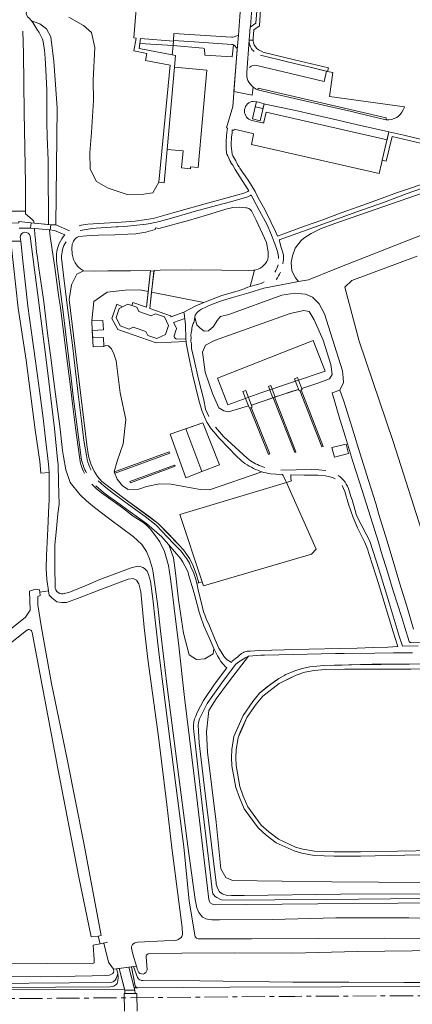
# Model space of a CAD drawing. Header units: metres. Extents: x 209813 to 223847, y 571801 to 587119.
# Tile 567 of 656: x 216168 to 216338, y 585862 to 586287. Entities that reach past the tile are written whole.
import ezdxf

# ---------------------------------------------------------------- set-up
doc = ezdxf.new("R2010")
doc.units = ezdxf.units.M
doc.linetypes.add('AM-AS', pattern=[16, 10, -2, 2, -2])
doc.linetypes.add('IE-TERREINAFSCHEIDING', pattern=[10, 8, -2])
for name, color, linetype, lineweight in [('B-RO-AM-AS_SPOOR-G', 8, 'AM-AS', 0), ('B-RO-GK-BESCHOEIING-G', 8, 'GK-BESCHOEIING', 0), ('B-RO-GR-BEPLANTING_CULTUUR_BOSPLANTSOEN-GV', 8, 'Continuous', 0), ('B-RO-GR-BEPLANTING_CULTUUR_HEESTERS-GV', 8, 'Continuous', 0), ('B-RO-GR-GRAS-GV', 8, 'Continuous', 0), ('B-RO-GR-GROENVOORZIENING-GV', 8, 'Continuous', 0), ('B-RO-GR-RIET-GV', 8, 'Continuous', 0), ('B-RO-GW-TALUD_KRUIN-G', 8, 'Continuous', 0), ('B-RO-IE-TERREINAFSCHEIDING-G', 8, 'IE-TERREINAFSCHEIDING', 0), ('B-RO-KW-KUNSTWERK_DEK-GV', 8, 'Continuous', 0), ('B-RO-KW-KUNSTWERK_STEIGER-GV', 8, 'Continuous', 0), ('B-RO-OG-TERREIN_CULTUURSCHEIDING-GV', 8, 'Continuous', 0), ('B-RO-OG-TERREIN_ONBEGROEID-GV', 8, 'Continuous', 0), ('B-RO-OG-WATER_GREPPEL-GV', 8, 'Continuous', 0), ('B-RO-VH-ONVERHARD-GV', 8, 'Continuous', 0), ('B-RO-VH-VERHARDING_HALFVERHARDING-GV', 8, 'Continuous', 0), ('B-RO-VH-VERHARDING_OPEN-GV', 8, 'Continuous', 0), ('B-RO-VH-VERHARDING_STRAATBAKSTEEN-GV', 8, 'Continuous', 0), ('B-RO-VH-VERHARDING_TEGEL-GV', 8, 'Continuous', 0)]:
    doc.layers.add(name, color=color, linetype=linetype, lineweight=lineweight)
doc.linetypes.add('GK-BESCHOEIING', pattern='A,30,-5,[1,NLCS.shx,S=1,R=0,X=0,Y=0],-5', length=40)

msp = doc.modelspace()

# ---------------------------------------------------------------- linework, layer by layer
at = {"layer": 'B-RO-AM-AS_SPOOR-G', "flags": 128}
msp.add_lwpolyline([(213304.048, 585848.332), (213310.981, 585848.37), (213413.081, 585849.117), (213518.575, 585849.635), (213615.021, 585850.01), (213740.279, 585850.819), (213960.079, 585851.998), (214010.98, 585852.193), (214210.941, 585853.522), (214414.327, 585854.443), (214610.856, 585855.734), (214697.236, 585856.125), (214772.532, 585856.619), (214926.514, 585857.284), (215011.75, 585857.888), (215397.634, 585860.164), (215803.555, 585862.346), (215902.476, 585862.758), (216119.608, 585864.071), (216159.519, 585864.182), (216286.886, 585865.197), (216687.331, 585867.023), (216761.329, 585867.481)], dxfattribs=at)
at = {"layer": 'B-RO-GK-BESCHOEIING-G', "flags": 128}
for points in [[(216169.492, 586282.041), (216169.814, 586272.39), (216170.126, 586246.846), (216170.609, 586216.16), (216170.655, 586204.31)], [(216199.875, 585887.328), (216201.446, 585887.644)], [(216201.446, 585887.644), (216202.924, 585887.942)], [(216202.924, 585887.942), (216204.867, 585888.333)], [(216204.867, 585888.333), (216205.998, 585888.561)]]:
    msp.add_lwpolyline(points, dxfattribs=at)
at = {"layer": 'B-RO-GR-BEPLANTING_CULTUUR_BOSPLANTSOEN-GV', "flags": 128}
for points in [[(216170.069, 586307.19), (216170.322, 586305.442), (216170.473, 586302.094), (216170.776, 586296.297), (216170.979, 586291.05), (216171.079, 586290.101), (216170.98, 586289.501), (216171.561, 586288.227), (216172.081, 586287.703), (216172.281, 586287.553), (216173.206, 586286.48), (216176.87, 586285.173), (216179.725, 586283), (216181.649, 586279.585), (216182.906, 586268.813), (216184.318, 586248.82), (216183.761, 586198.345), (216189.678, 586195.763)], [(216197.528, 586198.589), (216202.177, 586198.985), (216212.029, 586199.481), (216217.977, 586199.989), (216225.722, 586201.015), (216235.897, 586203.968), (216249.166, 586207.701), (216257.146, 586209.902), (216262.281, 586211.252), (216264.425, 586211.823), (216265.37, 586212.233), (216265.969, 586212.389), (216266.316, 586212.592), (216266.665, 586212.746), (216267.111, 586213.05), (216264.267, 586217.478), (216261.169, 586222.253), (216260.15, 586224.045), (216259.34, 586225.088), (216259.286, 586225.438), (216258.879, 586226.135), (216258.01, 586228.079), (216257.652, 586228.876), (216257.497, 586229.325), (216257.39, 586230.025), (216257.333, 586230.725), (216257.295, 586234.428), (216257.472, 586236.632), (216257.655, 586238.336), (216257.861, 586240.084), (216257.499, 586240.216), (216260.162, 586249.436), (216262.077, 586274.247), (216261.801, 586274.778), (216261.006, 586275.681), (216260.511, 586276.029), (216259.836, 586270.931), (216248.134, 586271.668), (216247.996, 586274.353), (216247.22, 586274.66), (216234.367, 586275.74), (216234.019, 586271.723), (216235.471, 586271.448), (216235.02, 586266.403), (216248.988, 586265.155), (216245.227, 586223.088), (216241.951, 586223.381), (216241.878, 586222.568), (216238.064, 586222.909), (216238.719, 586230.234), (216231.842, 586230.848), (216230.56, 586216.509), (216228.284, 586216.727), (216225.593, 586212.203), (216221.791, 586211.551), (216214.622, 586211.442), (216206.367, 586214.159), (216201.371, 586217.092), (216198.547, 586222.416), (216198.438, 586229.588), (216199.183, 586238.234), (216199.99, 586252.08), (216199.804, 586260.772), (216200.611, 586274.929), (216199.121, 586281.386), (216195.645, 586284.428), (216189.438, 586287.967)], [(216344.04, 586194.878), (216304.155, 586179.236), (216292.774, 586174.668), (216288.584, 586173.925), (216273.491, 586171.019), (216267.063, 586168.956), (216260.035, 586166.987), (216255.65, 586165.644), (216252.064, 586164.358), (216249.427, 586163.232), (216247.935, 586162.467), (216247.288, 586162.211), (216246.691, 586161.905), (216246.194, 586161.6), (216245.796, 586161.396), (216245.246, 586160.974), (216244.756, 586160.485), (216244.32, 586159.908), (216243.968, 586159.276), (216243.819, 586158.388), (216244.594, 586155.193), (216245.966, 586153.82), (216247.767, 586152.448), (216249.654, 586152.619), (216251.797, 586154.421), (216253.427, 586157.08), (216254.799, 586158.71), (216258.487, 586159.568), (216281.298, 586167.975), (216286.872, 586168.833), (216291.589, 586168.404), (216294.59, 586167.117), (216297.506, 586164.286), (216299.736, 586159.911), (216307.454, 586135.29), (216307.797, 586132.373), (216307.883, 586130.315), (216306.409, 586126.944), (216308.101, 586122.243), (216310.438, 586114.89), (216312.227, 586108.839), (216315.061, 586099.886), (216318.79, 586087.883), (216321.873, 586077.98), (216323.265, 586073.329), (216326.645, 586062.225), (216329.827, 586051.723), (216332.163, 586043.721), (216335.295, 586033.618), (216338.228, 586023.815)], [(216347.117, 586049.406), (216329.365, 586104.825), (216314.786, 586148.148), (216308.526, 586171.482), (216311.613, 586174.313), (216339.741, 586184.779)], [(216195.744, 586178.497), (216192.777, 586177.114), (216190.522, 586172.505), (216189.527, 586166.098), (216197.147, 586103.412), (216197.882, 586098.51), (216198.862, 586095.127), (216200.284, 586091.99), (216201.754, 586089.735), (216203.665, 586087.529), (216213.711, 586079.832), (216224.596, 586071.952), (216227.889, 586069.327), (216236.743, 586060.299), (216238.934, 586057.963), (216241.6, 586054.103), (216243.013, 586051.1), (216244.464, 586047.215), (216245.426, 586043.765), (216246.941, 586044.162), (216237.241, 586073.287), (216283.28, 586087.154), (216282.982, 586088.004), (216282.134, 586089.605), (216281.929, 586090.103), (216281.536, 586090.506), (216278.786, 586090.712), (216276.385, 586090.816)], [(216272.689, 586091.728), (216250.043, 586083.944), (216246.01, 586084.114), (216233.612, 586086.32), (216228.516, 586086.516), (216222.831, 586085.34), (216219.646, 586084.163), (216214.99, 586084.016), (216212.589, 586085.634), (216210.249, 586088.477), (216208.963, 586091.737), (216210.164, 586096.37), (216212.822, 586103.747), (216214.023, 586114.299), (216211.536, 586125.795), (216209.738, 586139.58), (216208.842, 586142.606), (216207.778, 586144.763), (216206.546, 586146.079), (216205.286, 586146.191), (216204.451, 586145.788), (216199.845, 586145.641), (216199.501, 586152.79), (216199.327, 586156.88), (216200.092, 586165.303), (216205.945, 586169.206), (216213.749, 586170.107), (216220.052, 586170.257), (216223.62, 586169.561), (216224.669, 586178.678), (216215.957, 586178.543), (216206.151, 586178.448), (216200.448, 586178.343), (216195.744, 586178.497)], [(216337.709, 586013.52), (216329.557, 586013.586), (216321.505, 586013.452), (216308.251, 586013.279), (216304.5, 586013.236), (216292.396, 586012.91), (216280.093, 586012.685), (216273.791, 586012.498), (216272.241, 586012.551), (216268.789, 586012.258), (216266.958, 586012.041), (216258.716, 586001.47), (216253.032, 585993.725), (216249.797, 585988.577), (216248.817, 585979.361), (216249.307, 585970.684), (216252.934, 585940.487), (216254.992, 585920.29), (216257.148, 585916.565), (216259.99, 585915.29), (216302.869, 585914.702), (216343.15, 585914.408)], [(216347.207, 585926.401), (216315.335, 585925.78), (216303.888, 585925.801), (216295.258, 585926.058), (216289.981, 585927.05), (216286.66, 585927.993), (216278.869, 585931.564), (216274.497, 585934.793), (216271.08, 585937.903), (216265.118, 585946.2), (216262.997, 585951.04), (216261.484, 585955.385), (216259.795, 585964.725), (216259.618, 585968.396), (216259.777, 585971.756), (216260.66, 585977.436), (216263.092, 585982.895), (216264.6, 585986.494), (216268.789, 585992.498), (216271.757, 585996.079), (216276.596, 586000), (216279.124, 586001.857), (216280.027, 586002.503), (216282.434, 586003.793), (216282.786, 586004.041), (216286.945, 586005.723), (216290.051, 586006.76), (216293.406, 586007.445), (216299.461, 586008.118), (216307.165, 586008.235), (216315.72, 586008.497), (216324.174, 586008.56), (216331.077, 586008.58), (216336.38, 586008.707), (216351.237, 586008.891)]]:
    msp.add_lwpolyline(points, dxfattribs=at)
at = {"layer": 'B-RO-GR-BEPLANTING_CULTUUR_BOSPLANTSOEN-GV'}
for points in [[(216193.833, 586197.902, -0.0738954), (216197.528, 586198.589)], [(216276.385, 586090.816, -0.0351683), (216272.689, 586091.728)]]:
    msp.add_lwpolyline(points, format="xyb", dxfattribs=at)
at = {"layer": 'B-RO-GR-BEPLANTING_CULTUUR_BOSPLANTSOEN-GV', "flags": 128}
for points in [[(216225.104, 586169.271), (216247.618, 586164.875), (216255.478, 586167.844), (216261.01, 586169.449), (216264.349, 586170.431), (216266.638, 586171.454), (216267.66, 586171.739), (216269.597, 586178.781), (216269.092, 586178.708), (216266.841, 586178.636), (216255.481, 586178.827), (216242.471, 586178.951), (216228.764, 586178.717), (216226.149, 586178.692)], [(216251.974, 586015.377), (216250.192, 586019.386), (216247.617, 586025.198), (216246.334, 586028.904), (216245.593, 586031.057), (216243.48, 586039.367), (216241.016, 586047.429), (216240.82, 586048.28), (216240.376, 586049.582), (216238.589, 586052.74), (216237.746, 586054.194), (216235.009, 586057.356), (216233.366, 586059.113), (216232.471, 586060.217), (216234.577, 586054.565), (216235.459, 586048.094), (216236.684, 586036.378), (216238.889, 586021.965), (216241.388, 586012.7), (216244.524, 586010.69), (216248.053, 586010.886), (216251.679, 586013.043)]]:
    msp.add_lwpolyline(points, close=True, dxfattribs=at)
at = {"layer": 'B-RO-GR-BEPLANTING_CULTUUR_HEESTERS-GV', "flags": 128}
msp.add_lwpolyline([(216129.164, 586199.61), (216130.216, 586198.837), (216167.814, 586199.28), (216167.829, 586199.779), (216174.34, 586199.054), (216174.284, 586199.6), (216174.149, 586200.048), (216173.515, 586200.67), (216170.66, 586203.045), (216170.655, 586204.31), (216167.617, 586204.262), (216133.628, 586204.18)], dxfattribs=at)
at = {"layer": 'B-RO-GR-GRAS-GV', "flags": 128}
for points in [[(216173.206, 586286.48), (216173.381, 586286.255), (216173.632, 586285.855), (216173.782, 586285.705), (216175.533, 586282.809), (216176.534, 586281.41), (216176.834, 586280.811), (216177.334, 586280.012), (216177.985, 586278.513), (216178.135, 586278.064), (216178.486, 586276.565), (216178.838, 586273.816), (216179.089, 586270.368), (216179.492, 586265.271), (216179.846, 586256.526), (216179.895, 586242.678), (216180.065, 586236.32), (216180.416, 586226.208), (216180.463, 586217.497), (216180.555, 586204.332), (216180.552, 586199.926), (216180.603, 586198.464), (216181.582, 586198.372), (216183.761, 586198.345), (216184.318, 586248.82), (216182.906, 586268.813), (216181.649, 586279.585), (216179.725, 586283), (216176.87, 586285.173)], [(216216.377, 585877.931), (216215.335, 585877.8), (216217.628, 585868.877), (216219.162, 585868.862), (216218.467, 585869.098), (216218.144, 585869.403), (216217.935, 585869.795)]]:
    msp.add_lwpolyline(points, close=True, dxfattribs=at)
for points in [[(216158.772, 586019.47), (216170.645, 586028.912), (216172.609, 586031.904), (216172.328, 586040.131), (216174.946, 586040.972), (216176.74, 586040.764), (216176.824, 586039.714), (216180.632, 586040.3), (216179.83, 586045.247), (216179.651, 586049.948), (216179.727, 586055.598), (216180.23, 586067.147), (216180.727, 586077.346), (216180.885, 586079.146), (216180.822, 586091.42), (216177.303, 586091.157), (216176.837, 586096.223), (216174.853, 586109.849), (216170.999, 586139.903), (216167.445, 586162.369)], [(216216.377, 585877.931), (216218.62, 585878.236), (216216.953, 585883.403), (216216.476, 585885.944), (216216.471, 585886.67), (216216.888, 585887.594), (216217.794, 585888.299), (216219.15, 585888.639), (216230.491, 585889.232), (216235.313, 585889.347), (216235.949, 585889.45), (216236.641, 585889.775), (216237.307, 585890.166), (216237.854, 585890.576), (216238.168, 585891.053), (216238.455, 585891.864), (216238.289, 585894.98), (216233.897, 585929.36), (216231.716, 585948.096), (216229.202, 585967.94), (216228.078, 585977.267), (216223.514, 586010.803), (216221.86, 586024.429), (216220.405, 586039.907), (216219.587, 586043.272), (216218.644, 586044.976), (216217.09, 586045.689), (216214.973, 586045.319), (216202.803, 586040.768), (216193.172, 586036.958), (216188.356, 586035.264), (216186.345, 586035.264), (216184.229, 586035.582), (216182.059, 586037.222), (216180.889, 586038.473), (216180.632, 586040.3)], [(216176.824, 586039.714), (216176.942, 586038.354), (216175.945, 586037.883), (216175.934, 586034.314), (216177.521, 586024.392), (216181.887, 586000.249), (216186.583, 585977.363), (216188.766, 585966.912), (216195.858, 585931.292), (216203.339, 585891.409), (216202.057, 585891.259), (216202.924, 585887.942), (216204.464, 585888.234), (216206.448, 585879.9), (216208.647, 585876.943), (216215.335, 585877.8)], [(216171.089, 586023.132), (216158.47, 586013.22), (216127.746, 585989.314), (216101.783, 585969.428), (216097.468, 585966.178)], [(216202.057, 585891.259), (216199.032, 585890.837), (216193.666, 585916.715), (216184.589, 585963.636), (216173.514, 586022.263)], [(216343.15, 585914.408), (216302.869, 585914.702), (216259.99, 585915.29), (216257.148, 585916.565), (216254.992, 585920.29), (216252.934, 585940.487), (216249.307, 585970.684), (216248.817, 585979.361), (216249.797, 585988.577), (216253.032, 585993.725), (216258.716, 586001.47), (216266.958, 586012.041), (216265.487, 586011.365), (216265.336, 586011.215), (216262.833, 586009.721), (216261.481, 586008.574), (216256.116, 586001.587), (216249.156, 585991.727), (216246.304, 585986.206), (216245.765, 585985.023), (216245.294, 585983.382), (216245.234, 585982.29), (216245.649, 585974.734), (216247.765, 585956.396), (216253.033, 585914.223), (216253.036, 585913.677), (216253.483, 585911.91), (216254.453, 585910.364), (216255.046, 585909.844), (216255.682, 585909.454), (216256.36, 585909.174), (216257.236, 585908.895), (216259.574, 585908.799), (216265.101, 585908.787), (216306.603, 585909.267), (216346.643, 585909.498)], [(216116.164, 585882.701), (216116.333, 585882.709), (216117.507, 585881.776), (216118.139, 585880.746), (216119.396, 585879.848), (216121.663, 585879.765), (216199.439, 585879.251), (216200.247, 585879.668), (216200.273, 585880.908), (216199.875, 585887.328), (216202.924, 585887.942)], [(215801.493, 585865.993), (215906.356, 585866.198), (215952.062, 585866.468), (216001.654, 585866.97), (216004.231, 585867.446), (216007.181, 585867.309), (216009.478, 585867.016), (216050.122, 585867.236), (216113.003, 585868.152), (216135.596, 585868.081), (216192.466, 585868.121), (216213.443, 585868.287), (216211.099, 585877.267)], [(216209.608, 585870.17), (216210.252, 585870.813), (216210.513, 585871.86), (216210.641, 585873.292), (216210.492, 585875.203), (216210.435, 585874.504), (216209.798, 585872.939), (216209.329, 585872.197), (216208.479, 585871.509), (216207.869, 585871.258), (216207.22, 585871.146), (216136.997, 585870.619)], [(216209.973, 585877.118), (216210.492, 585875.203)], [(216472.285, 585873.158), (216472.909, 585873.536), (216469.828, 585874.888), (216456.743, 585874.82), (216447.909, 585874.273), (216440.274, 585873.436), (216428.665, 585872.386), (216399.733, 585871.723), (216384.374, 585871.453), (216354.848, 585871.208), (216334.072, 585871.126), (216310.201, 585871.288), (216286.092, 585871.332), (216245.97, 585871.88), (216221.32, 585871.985), (216220.688, 585872.074), (216220.093, 585872.302), (216219.563, 585872.657), (216219.006, 585873.298), (216217.307, 585878.048)], [(216209.608, 585870.17), (216208.74, 585869.642), (216208.017, 585869.398), (216207.261, 585869.293), (216136.374, 585868.921), (216130.004, 585868.992), (216118.714, 585869.526), (216116.474, 585870.005), (216114.351, 585870.866), (216112.981, 585871.033), (216112.422, 585870.993), (216111.547, 585870.8), (216110.719, 585870.456), (216109.618, 585869.538), (216108.811, 585869.054), (216107.935, 585868.714), (216107.013, 585868.527), (216015.256, 585868.201), (216003.98, 585867.873), (215922.693, 585867.288), (215833.249, 585867.052), (215791.77, 585866.813)], [(216219.162, 585868.862), (216258.944, 585869.237), (216354.964, 585869.482)]]:
    msp.add_lwpolyline(points, dxfattribs=at)
at = {"layer": 'B-RO-GR-GRAS-GV'}
msp.add_lwpolyline([(216173.514, 586022.263, 0.6655455), (216171.089, 586023.132)], format="xyb", dxfattribs=at)
at = {"layer": 'B-RO-GR-GROENVOORZIENING-GV', "flags": 128}
for points in [[(216234.367, 586275.74), (216234.494, 586277.692), (216220.31, 586278.78), (216220.035, 586276.601)], [(216219.252, 585876.148), (216218.938, 585876.959), (216218.737, 585877.871), (216218.62, 585878.236), (216217.307, 585878.048), (216219.006, 585873.298), (216219.563, 585872.657), (216220.093, 585872.302), (216220.688, 585872.074), (216221.32, 585871.985), (216245.97, 585871.88), (216286.092, 585871.332), (216310.201, 585871.288), (216334.072, 585871.126), (216354.532, 585871.207), (216354.527, 585872.058), (216349.48, 585872.051), (216349.713, 585884.81), (216349.384, 585884.939), (216314.012, 585884.566), (216285.893, 585883.92), (216261.045, 585883.929), (216238.138, 585883.884), (216223.635, 585883.532)], [(216222.753, 585882.242), (216223.116, 585876.677)]]:
    msp.add_lwpolyline(points, dxfattribs=at)
for points in [[(216234.367, 586275.74), (216220.035, 586276.601), (216219.76, 586274.421), (216234.019, 586271.723)], [(216270.922, 586256.69), (216271.612, 586256.447), (216279.345, 586254.586), (216290.563, 586252.081), (216299.287, 586250.059), (216311.453, 586247.259), (216320.196, 586245.159), (216326.341, 586243.723), (216326.394, 586244.589), (216271.082, 586257.293)], [(216239.391, 586157.911), (216234.599, 586156.119), (216235.705, 586154.034), (216235.797, 586153.759), (216235.815, 586153.467), (216235.76, 586153.156), (216234.884, 586150.472), (216234.874, 586150.078), (216235.012, 586149.713), (216235.268, 586149.374), (216235.569, 586149.1), (216235.899, 586149.026), (216239.921, 586149.088), (216239.707, 586155.196), (216239.448, 586157.695)]]:
    msp.add_lwpolyline(points, close=True, dxfattribs=at)
at = {"layer": 'B-RO-GR-GROENVOORZIENING-GV'}
for points in [[(216223.635, 585883.532, 0.3556826), (216222.753, 585882.242)], [(216223.116, 585876.677, -0.8143425), (216219.252, 585876.148)]]:
    msp.add_lwpolyline(points, format="xyb", dxfattribs=at)
at = {"layer": 'B-RO-GR-RIET-GV', "flags": 128}
msp.add_lwpolyline([(216136.997, 585870.619), (216207.22, 585871.146), (216207.869, 585871.258), (216208.479, 585871.509), (216209.329, 585872.197), (216209.798, 585872.939), (216210.435, 585874.504), (216210.492, 585875.203), (216209.973, 585877.118), (216208.647, 585876.943), (216208.743, 585876.062), (216208.612, 585875.503), (216208.36, 585875.049), (216206.934, 585874.336), (216205.29, 585874.169), (216199.502, 585874.022), (216177.25, 585873.584), (216151.299, 585873.886)], dxfattribs=at)
at = {"layer": 'B-RO-GW-TALUD_KRUIN-G', "flags": 128}
for points in [[(216136.374, 585868.921), (216207.261, 585869.293), (216208.017, 585869.398), (216208.74, 585869.642), (216209.608, 585870.17), (216210.252, 585870.813), (216210.513, 585871.86), (216210.641, 585873.292), (216210.492, 585875.203)], [(216216.393, 585877.858), (216217.935, 585869.795), (216218.144, 585869.403), (216218.467, 585869.098), (216219.162, 585868.862), (216258.944, 585869.237), (216354.964, 585869.482), (216382.525, 585869.729), (216426.698, 585870.425), (216440.39, 585871.353), (216452.224, 585872.383), (216466.526, 585872.853), (216471.357, 585872.906), (216472.285, 585873.158), (216472.909, 585873.536)]]:
    msp.add_lwpolyline(points, dxfattribs=at)
at = {"layer": 'B-RO-IE-TERREINAFSCHEIDING-G', "flags": 128}
msp.add_lwpolyline([(216208.648, 585876.935), (216217.309, 585878.043)], dxfattribs=at)
at = {"layer": 'B-RO-KW-KUNSTWERK_DEK-GV', "flags": 128}
msp.add_lwpolyline([(216180.603, 586198.464), (216173.086, 586199.172), (216172.87, 586196.917), (216181.323, 586196.142), (216181.582, 586198.372)], close=True, dxfattribs=at)
at = {"layer": 'B-RO-KW-KUNSTWERK_STEIGER-GV', "flags": 128}
for points in [[(216288.545, 586131.263), (216288.097, 586132.416), (216286.769, 586131.899), (216288.785, 586126.72), (216290.113, 586127.237)], [(216265.673, 586123.385), (216267.351, 586119.161), (216268.498, 586119.626), (216265.809, 586126.848), (216264.51, 586126.315)], [(216277.166, 586127.428), (216276.588, 586128.97), (216275.508, 586128.573), (216277.402, 586123.626), (216278.457, 586123.98)]]:
    msp.add_lwpolyline(points, close=True, dxfattribs=at)
at = {"layer": 'B-RO-OG-TERREIN_CULTUURSCHEIDING-GV', "flags": 128}
for points in [[(216189.438, 586287.967), (216195.645, 586284.428), (216199.121, 586281.386), (216200.611, 586274.929), (216199.804, 586260.772), (216199.99, 586252.08), (216199.183, 586238.234), (216198.438, 586229.588), (216198.547, 586222.416), (216201.371, 586217.092), (216206.367, 586214.159), (216214.622, 586211.442), (216221.791, 586211.551), (216225.593, 586212.203), (216228.284, 586216.727), (216233.124, 586267.27), (216222.524, 586269.351), (216223.115, 586272.357), (216217.501, 586273.459), (216218.43, 586279.002), (216217.501, 586279.07), (216218.811, 586296.91)], [(216326.341, 586243.723), (216327.539, 586243.709), (216328.725, 586243.87), (216329.874, 586244.215), (216330.947, 586244.749), (216331.81, 586245.381), (216332.552, 586246.15), (216333.179, 586247.013), (216333.712, 586247.937), (216334.085, 586248.837), (216334.228, 586249.303), (216301.862, 586253.81), (216303.381, 586264.056), (216301.098, 586264.555), (216300.598, 586264.705), (216299.547, 586260.204), (216270.532, 586267.197)], [(216268.884, 586257.851), (216270.232, 586256.932), (216270.922, 586256.69), (216271.082, 586257.293), (216326.394, 586244.589), (216326.341, 586243.723)], [(216269.852, 586249.34), (216270.341, 586251.477), (216269.013, 586251.66), (216268.32, 586251.584)], [(216273.587, 586242.721), (216274.531, 586246.943), (216326.77, 586235.094), (216327.566, 586238.499), (216313.414, 586241.627), (216303.086, 586244.102), (216294.093, 586246.153), (216287.898, 586247.539), (216274.127, 586250.511), (216273.661, 586250.624), (216271.932, 586243.291), (216268.611, 586244.078), (216269.852, 586249.34)], [(216268.388, 586243.423), (216272.991, 586242.346)], [(216268.804, 586237.846), (216260.771, 586239.715), (216260.605, 586239.085), (216259.863, 586239.355), (216259.857, 586238.056), (216259.627, 586236.152), (216259.458, 586233.097), (216259.464, 586232.497), (216259.851, 586228.897), (216260.208, 586228.15), (216261.022, 586226.756), (216261.48, 586226.01), (216261.839, 586225.112), (216262.399, 586224.116), (216262.957, 586223.371), (216263.212, 586222.873), (216264.38, 586221.082), (216265.445, 586219.541), (216267.069, 586217.204), (216269.765, 586212.675), (216270.019, 586212.277), (216271.751, 586209.04), (216274.043, 586204.958), (216276.647, 586199.577), (216278.538, 586195.541), (216279.101, 586194.245), (216279.509, 586193.498), (216291.062, 586197.762), (216298.533, 586200.436), (216306.999, 586203.52), (216314.32, 586206.142), (216321.891, 586208.816), (216330.805, 586212.104), (216337.38, 586214.369), (216346.746, 586217.667)], [(216324.357, 586224.777), (216323.346, 586220.454), (216268.205, 586233.009), (216269.165, 586237.296)], [(216346.148, 586232.421), (216328.925, 586236.505), (216326.402, 586225.873), (216324.707, 586226.275), (216324.357, 586224.777)], [(216288.584, 586173.925), (216287.189, 586175.426), (216285.611, 586178.511), (216285.32, 586182.125), (216285.897, 586184.938), (216287.155, 586188.236), (216289.704, 586191.645), (216290.865, 586192.605), (216293.944, 586194.587), (216297.963, 586196.648), (216304.217, 586198.927), (216370.943, 586222.139)], [(216344.963, 586215.154), (216335.507, 586211.849), (216325.198, 586208.047), (216313.345, 586203.78), (216304.231, 586200.49), (216290.287, 586195.403), (216280.125, 586191.853), (216281.108, 586188.609), (216281.991, 586185.414)], [(216279.425, 586186.891), (216278.756, 586188.937), (216278.035, 586190.932), (216277.212, 586193.226), (216276.548, 586194.621), (216274.961, 586198.31), (216271.699, 586204.435), (216268.794, 586209.863), (216268.031, 586211.156), (216267.88, 586211.123), (216267.781, 586211.004), (216266.688, 586210.443), (216259.112, 586208.319), (216250.936, 586206.14), (216243.451, 586204.091), (216235.721, 586201.763), (216228.537, 586199.741), (216224.543, 586198.951), (216222.695, 586198.633), (216217.448, 586198.082), (216213.449, 586197.692), (216210.55, 586197.414), (216209.799, 586197.457), (216201.149, 586196.872), (216199.449, 586196.756), (216194.305, 586195.904)], [(216192.291, 586192.481), (216192.977, 586192.972), (216193.732, 586193.346), (216196.981, 586193.628), (216202.232, 586193.879), (216209.186, 586193.997), (216214.786, 586194.351), (216218.236, 586194.535), (216222.633, 586195.128), (216226.674, 586196.286), (216226.754, 586196.991), (216228.203, 586196.724), (216241.091, 586200.213), (216248.871, 586202.592), (216257.1, 586205.075), (216260.143, 586205.904), (216263.194, 586205.983), (216265.749, 586205.707)], [(216267.556, 586205.075), (216268.165, 586204.331), (216270.21, 586200.346), (216274.716, 586190.728), (216275.36, 586186.629)], [(216163.899, 586193.88), (216164.296, 586193.078), (216164.406, 586191.325), (216168.61, 586191.325)], [(216367.959, 585898.918), (216336.13, 585899.04), (216304.608, 585899.076), (216277.285, 585898.329), (216254.414, 585898.175), (216251.093, 585898.221), (216249.957, 585898.346), (216248.447, 585898.73), (216247.505, 585899.227), (216247.089, 585899.399), (216245.461, 585901.378), (216245.105, 585902.446), (216244.663, 585903.427), (216243.856, 585907.005), (216240.686, 585930.054), (216235.932, 585966.617), (216231.685, 586000), (216230.295, 586012.168), (216228.995, 586023.02), (216227.741, 586033.533), (216226.632, 586042.02), (216225.709, 586048.08), (216225.52, 586049.753), (216224.207, 586054.148), (216222.899, 586057.338), (216220.868, 586060.316), (216217.139, 586063.78), (216207.033, 586071.315), (216200.494, 586076.352), (216197.044, 586079.226), (216194.147, 586081.846), (216189.975, 586087.134), (216188.061, 586092.603), (216187.029, 586098.349), (216186.69, 586100.908), (216185.436, 586111.37), (216184.034, 586121.927), (216182.515, 586133.963), (216181.801, 586139.862), (216180.224, 586151.511), (216178.527, 586165.107), (216177.713, 586171.009), (216176.47, 586179.699), (216175.661, 586185.098), (216175.442, 586186.618), (216174.985, 586191.915), (216174.71, 586194.128), (216174.575, 586196.761), (216172.87, 586196.917), (216167.878, 586196.959)], [(216187.678, 586194.012), (216183.219, 586195.945), (216180.975, 586196.174), (216181.244, 586193.23), (216181.403, 586192.432), (216181.995, 586188.531), (216182.638, 586184.678), (216183.289, 586179.883), (216185.081, 586166.929), (216185.728, 586162.629), (216187.416, 586149.875), (216188.243, 586142.922), (216189.888, 586129.573), (216191.096, 586119.852), (216192.255, 586110.645), (216193.948, 586098.193), (216194.189, 586096.185)], [(216168.61, 586191.325), (216168.425, 586192.961)], [(216172.615, 586193.412), (216174.474, 586178.942), (216176.317, 586165.793), (216177.303, 586157.843), (216179.108, 586143.543), (216180.747, 586130.743), (216182.072, 586119.894), (216183.129, 586110.339), (216184.518, 586096.981), (216184.759, 586094.88), (216184.974, 586087.278), (216185.002, 586082.378), (216185.131, 586077.777), (216184.661, 586073.578), (216183.875, 586065.631), (216183.3, 586060.183), (216183.3, 586049.332), (216183.423, 586043.481), (216183.416, 586042.131)], [(216202.048, 586087.795), (216204.574, 586085.442), (216208.711, 586082.274), (216218.334, 586075.331), (216222.322, 586072.413), (216227.107, 586068.592), (216234.475, 586060.909), (216237.811, 586057.494), (216238.606, 586056.49), (216239.55, 586055.036), (216240.296, 586054.133), (216241.438, 586052.227), (216242.18, 586050.274), (216242.775, 586049.171), (216243.269, 586047.969), (216243.565, 586046.917), (216244.06, 586045.765), (216244.65, 586043.562), (216245.426, 586043.765), (216244.464, 586047.215), (216243.013, 586051.1), (216241.6, 586054.103), (216238.934, 586057.963), (216232.379, 586064.86), (216227.889, 586069.327), (216220.914, 586074.636), (216213.711, 586079.832), (216203.665, 586087.529), (216201.754, 586089.735), (216200.284, 586091.99), (216198.862, 586095.127), (216197.882, 586098.51), (216197.147, 586103.412), (216189.527, 586166.098), (216190.522, 586172.505), (216192.777, 586177.114), (216195.744, 586178.497), (216194.334, 586179.335), (216193.12, 586180.524), (216192.104, 586181.916), (216191.438, 586183.411), (216190.862, 586185.709), (216190.633, 586188.46), (216190.77, 586189.613)], [(216194.872, 586096.786), (216193.081, 586109.945), (216191.296, 586124.354), (216190.389, 586132.138), (216189.4, 586140.339), (216188.362, 586148.489), (216186.765, 586161.99), (216185.023, 586175.089), (216184.153, 586181.489), (216184.037, 586182.989)], [(216186.177, 586184.011), (216187.108, 586176.561), (216188.648, 586163.71), (216190.886, 586146.361), (216191.655, 586140.06), (216193.451, 586125.245), (216194.849, 586113.738), (216195.911, 586105.232), (216197.032, 586098.777), (216197.324, 586097.075)], [(216275.243, 586183.574), (216274.865, 586182.588), (216274.303, 586181.694), (216273.611, 586180.901), (216272.829, 586180.196), (216271.989, 586179.618), (216271.075, 586179.164), (216270.102, 586178.854), (216269.597, 586178.781), (216267.66, 586171.739), (216269.678, 586172.334), (216272.371, 586173.01), (216273.713, 586173.673)], [(216339.741, 586184.779), (216311.613, 586174.313), (216308.526, 586171.482), (216314.786, 586148.148), (216329.365, 586104.825), (216347.117, 586049.406)], [(216273.491, 586171.019), (216288.584, 586173.925)], [(216265.427, 586095.335), (216263.987, 586096.4), (216261.41, 586098.727), (216258.451, 586101.899), (216254.208, 586106.256), (216251.912, 586108.959), (216250.814, 586110.211), (216249.001, 586113.108), (216247.873, 586115.371), (216246.728, 586118.117), (216245.479, 586122.711), (216242.912, 586133.349), (216241.647, 586139.294), (216240.277, 586145.789), (216240.01, 586147.338), (216239.981, 586147.916), (216227.079, 586147.449), (216210.518, 586153.083), (216207.885, 586157.901), (216210.042, 586164.036), (216212.593, 586162.999), (216214.796, 586164.069), (216216.502, 586163.478), (216216.988, 586164.88), (216222.839, 586162.775), (216223.62, 586169.561), (216220.052, 586170.257), (216213.749, 586170.107), (216205.945, 586169.206), (216200.092, 586165.303), (216199.327, 586156.88), (216204.11, 586157.084), (216204.284, 586152.994), (216199.501, 586152.79), (216199.718, 586149.613), (216204.324, 586149.76), (216204.451, 586145.788), (216205.286, 586146.191), (216206.546, 586146.079), (216207.778, 586144.763), (216208.842, 586142.606), (216209.738, 586139.58), (216211.536, 586125.795), (216214.023, 586114.299), (216212.822, 586103.747), (216210.164, 586096.37), (216208.963, 586091.737), (216210.249, 586088.477), (216212.589, 586085.634), (216214.99, 586084.016), (216219.646, 586084.163), (216222.831, 586085.34), (216228.516, 586086.516), (216233.612, 586086.32), (216246.01, 586084.114), (216250.043, 586083.944), (216272.689, 586091.728)], [(216346.62, 586018.3), (216337.117, 586018.019), (216336.773, 586018.066), (216336.471, 586018.237), (216336.265, 586018.501), (216334.478, 586024.422), (216333.086, 586028.774), (216329.456, 586040.277), (216327.069, 586048.029), (216324.235, 586057.132), (216323.043, 586061.283), (216318.717, 586074.937), (216315.037, 586086.84), (216311.904, 586096.544), (216308.872, 586106.646), (216306.436, 586114.498), (216303.106, 586125.851), (216306.409, 586126.944), (216307.883, 586130.315), (216307.797, 586132.373), (216307.454, 586135.29), (216299.736, 586159.911), (216297.506, 586164.286), (216294.59, 586167.117), (216291.589, 586168.404), (216286.872, 586168.833), (216281.298, 586167.975), (216258.487, 586159.568), (216254.799, 586158.71), (216253.427, 586157.08), (216251.797, 586154.421), (216249.654, 586152.619), (216247.767, 586152.448), (216245.966, 586153.82), (216244.594, 586155.193), (216243.819, 586158.388), (216243.41, 586156.782), (216243.267, 586156.18), (216243.021, 586155.727), (216242.491, 586153.87), (216242.401, 586152.918), (216242.212, 586151.915), (216242.077, 586150.462), (216242.135, 586149.761), (216242.103, 586148.109), (216242.266, 586146.909), (216242.388, 586144.908), (216243.49, 586140.113), (216245.381, 586131.771), (216247.629, 586122.781), (216248.429, 586118.813), (216249.776, 586115.602)], [(216252.681, 586111.021), (216256.14, 586106.884), (216266.345, 586097.634), (216267.743, 586096.482)], [(216280.839, 586092.357), (216287.541, 586092.544), (216294.143, 586092.68), (216297.244, 586092.574), (216300.394, 586092.217)], [(216302.039, 586089.515), (216300.189, 586089.919), (216296.939, 586090.276), (216295.689, 586090.228), (216290.988, 586090.287), (216285.286, 586090.349), (216285.233, 586088.699), (216285.504, 586087.843), (216283.28, 586087.154), (216296.147, 586058.258), (216294.138, 586056.199), (216247.535, 586042.522), (216246.941, 586044.162), (216245.426, 586043.765)], [(216199.356, 586086.42), (216201.214, 586084.524), (216203.514, 586082.576), (216212.502, 586076.207), (216217.183, 586072.589), (216221.679, 586069.614), (216222.849, 586068.69), (216224.472, 586067.104), (216226.784, 586064.112), (216228.691, 586061.428), (216230.703, 586057.358), (216232.343, 586051.288), (216233.319, 586045.471), (216233.996, 586040.057), (216235.347, 586029.197), (216236.647, 586017.84), (216238.424, 586001.981), (216239.267, 585994.226), (216244.607, 585950.917), (216249.819, 585907.039), (216249.887, 585906.603), (216250.045, 585906.189), (216250.376, 585905.634), (216251.341, 585905.078), (216252.041, 585904.868), (216252.522, 585904.768), (216266.062, 585904.841), (216296.904, 585905.128), (216366.219, 585905.66)], [(216341.849, 585907.439), (216300.695, 585907.092), (216255.872, 585906.746), (216254.865, 585907.09), (216253.244, 585907.889), (216252.498, 585908.387), (216251.949, 585908.974), (216251.552, 585909.539), (216251.215, 585911.263), (216250.64, 585916.24), (216247.036, 585946.431), (216243.233, 585980.793), (216243.224, 585982.409), (216243.369, 585983.786), (216243.496, 585984.42), (216243.646, 585984.967), (216244.229, 585986.216), (216244.637, 585987.42), (216246.192, 585990.443), (216247.488, 585992.941), (216252.304, 586000.025), (216257.639, 586007.052), (216256.841, 586007.705), (216256.094, 586008.459), (216255.05, 586009.813), (216254.306, 586011.117), (216253.56, 586012.22), (216251.974, 586015.377), (216251.679, 586013.043), (216248.053, 586010.886), (216244.524, 586010.69), (216241.388, 586012.7), (216238.889, 586021.965), (216236.684, 586036.378), (216235.459, 586048.094), (216234.577, 586054.565), (216232.471, 586060.217), (216230.281, 586062.727), (216229.485, 586063.581), (216223.058, 586069.26), (216215.829, 586074.492), (216209.996, 586078.668), (216206.705, 586081.033), (216204.362, 586082.793), (216201.076, 586085.653)], [(216244.65, 586043.562), (216245.237, 586040.71), (216247.103, 586033.101), (216247.545, 586031.298), (216248.089, 586029.946), (216248.632, 586028.243), (216250.068, 586025.187), (216252.542, 586019.175), (216254.076, 586015.568), (216256.559, 586011.657), (216257.704, 586010.502), (216259.55, 586009.344), (216259.953, 586009.992), (216261.259, 586011.086), (216262.312, 586011.832), (216262.714, 586012.23), (216263.908, 586013.181), (216264.722, 586013.621), (216264.922, 586013.771), (216266.325, 586014.264), (216266.926, 586014.312), (216267.726, 586014.308), (216271.679, 586014.491), (216282.285, 586014.894), (216293.141, 586015.097), (216306.448, 586015.389), (216313.802, 586015.556), (216320.756, 586015.776), (216327.159, 586016.048), (216331.413, 586016.329), (216329.391, 586022.639), (216326.435, 586032.552), (216323.033, 586043.418), (216320.673, 586051.041), (216318.783, 586056.793), (216318.435, 586057.993), (216317.191, 586061.195), (216314.052, 586067.449), (216312.109, 586071.951), (216310.17, 586077.803), (216308.529, 586083.205), (216307.333, 586085.855)], [(216310.378, 586083.501), (216311.126, 586081.1), (216311.673, 586079.55), (216312.518, 586076.649), (216313.413, 586073.448), (216314.06, 586071.947), (216315.605, 586068.895), (216317.698, 586064.842), (216319.343, 586061.79), (216323.321, 586049.186), (216327.646, 586035.083), (216331.97, 586020.729), (216333.363, 586016.477), (216340.165, 586016.614)], [(216187.606, 586039.212), (216190.06, 586039.902), (216196.374, 586042.524), (216202.739, 586045.146), (216207.85, 586047.024), (216215.166, 586049.742), (216216.318, 586050.187), (216219.098, 586050.905)], [(216223.811, 586047.403), (216224.646, 586044.5), (216225.611, 586036.795), (216226.619, 586027.64), (216228.156, 586013.632), (216229.895, 586000.073), (216232.905, 585976.233), (216238.962, 585929.804), (216241.37, 585906.291), (216243.907, 585890.973), (216244.417, 585890.285), (216245.194, 585889.985), (216246.096, 585889.971), (216268.247, 585890.077), (216297.234, 585890.157), (216325.722, 585890.322), (216403.273, 585890.223)], [(216350.126, 586006.646), (216337.07, 586006.553), (216326.766, 586006.549), (216316.311, 586006.444), (216308.357, 586006.429), (216300.104, 586006.365), (216295.299, 586005.886), (216291.294, 586005.154), (216287.587, 586003.92), (216284.479, 586002.384), (216280.121, 586000.329), (216273.059, 585994.791), (216270.194, 585991.334), (216266.2, 585985.608), (216263.371, 585979.285), (216262.418, 585976.937), (216261.588, 585971.593), (216261.437, 585968.397), (216261.606, 585964.907), (216263.244, 585955.857), (216264.69, 585951.704), (216266.705, 585947.105), (216272.445, 585939.119), (216275.652, 585936.199), (216279.949, 585933.026), (216287.289, 585929.657), (216290.392, 585928.775), (216295.418, 585927.83), (216303.93, 585927.573), (216315.319, 585927.552), (216347.18, 585928.173)]]:
    msp.add_lwpolyline(points, dxfattribs=at)
at = {"layer": 'B-RO-OG-TERREIN_CULTUURSCHEIDING-GV'}
for points in [[(216270.532, 586267.197, 0.2353379), (216267.33, 586266.296)], [(216266.206, 586264.321, 0.2621334), (216268.884, 586257.851)], [(216268.32, 586251.584, 0.768534), (216268.388, 586243.423)], [(216272.991, 586242.346, 0.4377533), (216273.587, 586242.721)], [(216269.165, 586237.296, 0.3983957), (216268.804, 586237.846)], [(216265.749, 586205.707, -0.1623857), (216267.556, 586205.075)], [(216168.425, 586192.961, -0.9378389), (216172.615, 586193.412)], [(216185.209, 586190.31, -0.0822114), (216187.678, 586194.012)], [(216184.037, 586182.989, -0.1289415), (216185.209, 586190.31)], [(216188.154, 586190.989, 0.1497538), (216186.177, 586184.011)], [(216190.77, 586189.613, -0.1359366), (216191.208, 586190.818)], [(216191.208, 586190.818, -0.1116829), (216192.291, 586192.481)], [(216275.36, 586186.629, -0.1057362), (216275.243, 586183.574)], [(216279.906, 586183.842, 0.0475629), (216279.425, 586186.891)], [(216281.991, 586185.414, -0.0649816), (216281.832, 586181.458)], [(216278.369, 586177.922, 0.0728987), (216279.736, 586181.038)], [(216280.718, 586177.944, -0.0773057), (216278.85, 586174.724)], [(216194.189, 586096.185, 0.0627776), (216196.203, 586090.931)], [(216196.981, 586091.247, -0.0630148), (216194.872, 586096.786)], [(216197.324, 586097.075, 0.057014), (216198.993, 586092.428)], [(216267.743, 586096.482, 0.0666643), (216274.01, 586093.55)], [(216269.156, 586093.147, -0.0407398), (216265.427, 586095.335)], [(216272.689, 586091.728, -0.0351669), (216269.156, 586093.147)], [(216304.337, 586088.71, 0.0744258), (216302.039, 586089.515)], [(216305.69, 586090.157, -0.1738645), (216310.378, 586083.501)], [(216219.098, 586050.905, -0.3326862), (216223.811, 586047.403)], [(216183.416, 586042.131, 0.5389737), (216187.629, 586039.242)]]:
    msp.add_lwpolyline(points, format="xyb", dxfattribs=at)
at = {"layer": 'B-RO-OG-TERREIN_CULTUURSCHEIDING-GV', "flags": 128}
for points in [[(216239.066, 586160.645), (216243.841, 586163.245), (216247.618, 586164.875), (216225.104, 586169.271), (216224.323, 586162.215), (216233.199, 586158.994), (216233.564, 586158.686)], [(216277.402, 586123.626), (216268.163, 586120.525), (216268.498, 586119.626), (216268.136, 586119.479), (216276.091, 586099.526), (216275.584, 586099.247), (216267.573, 586119.251), (216267.351, 586119.161), (216266.969, 586120.124), (216258.311, 586117.542), (216256.287, 586118.025), (216254.18, 586119.27), (216251.325, 586125.585), (216248.241, 586134.752), (216247.006, 586143.429), (216248.413, 586146.334), (216252.301, 586148.332), (216284.988, 586160.055), (216290.811, 586161.312), (216293.079, 586160.908), (216295.286, 586157.357), (216299.164, 586148.615), (216302.51, 586138.065), (216303.127, 586133.748), (216301.965, 586131.894), (216297.363, 586130.058), (216289.919, 586127.734), (216290.113, 586127.237), (216289.647, 586127.056), (216299.183, 586102.683), (216298.58, 586102.448), (216289.045, 586126.821), (216288.785, 586126.72), (216288.556, 586127.308), (216278.144, 586123.875), (216287.436, 586100.29), (216286.882, 586100.072), (216277.579, 586123.685)], [(216246.747, 586091.898), (216239.935, 586089.103), (216233.173, 586107.977), (216247.182, 586112.899), (216254.435, 586094.663)], [(216209.327, 586091.158), (216209.117, 586091.739), (216232.74, 586100.313), (216232.971, 586099.74)], [(216309.117, 586103.668), (216310.145, 586099.541), (216304.017, 586098.014), (216302.989, 586102.141)], [(216215.947, 586086.905), (216215.743, 586087.455), (216235.008, 586094.626), (216235.212, 586094.076)]]:
    msp.add_lwpolyline(points, close=True, dxfattribs=at)
at = {"layer": 'B-RO-OG-TERREIN_ONBEGROEID-GV', "flags": 128}
for points in [[(216268.163, 586120.525), (216285.911, 586126.482), (216288.556, 586127.308), (216288.785, 586126.72), (216290.113, 586127.237), (216289.919, 586127.734), (216297.363, 586130.058), (216301.965, 586131.894), (216303.127, 586133.748), (216302.51, 586138.065), (216299.164, 586148.615), (216295.286, 586157.357), (216293.079, 586160.908), (216290.811, 586161.312), (216284.988, 586160.055), (216252.301, 586148.332), (216248.413, 586146.334), (216247.006, 586143.429), (216248.241, 586134.752), (216251.325, 586125.585), (216254.18, 586119.27), (216256.287, 586118.025), (216258.311, 586117.542), (216266.969, 586120.124), (216267.351, 586119.161), (216268.498, 586119.626)], [(216287.194, 586130.808), (216272.262, 586125.776), (216258.003, 586120.602), (216253.49, 586132.21), (216294.793, 586148.365), (216300.095, 586135.155)], [(216239.886, 586110.232), (216246.747, 586091.898), (216254.435, 586094.663), (216247.182, 586112.899)], [(216283.28, 586087.154), (216237.241, 586073.287), (216246.941, 586044.162), (216247.535, 586042.522), (216294.138, 586056.199), (216296.147, 586058.258)]]:
    msp.add_lwpolyline(points, close=True, dxfattribs=at)
at = {"layer": 'B-RO-OG-WATER_GREPPEL-GV', "flags": 128}
for points in [[(216351.237, 586008.891), (216336.38, 586008.707), (216327.776, 586008.644), (216320.272, 586008.577), (216310.317, 586008.321), (216304.064, 586008.198), (216299.461, 586008.118), (216293.406, 586007.445), (216290.051, 586006.76), (216286.945, 586005.723), (216282.786, 586004.041), (216282.434, 586003.793), (216280.027, 586002.503), (216277.869, 586000.912), (216275.017, 585998.838), (216271.757, 585996.079), (216268.789, 585992.498), (216264.6, 585986.494), (216261.709, 585980.021), (216260.66, 585977.436), (216259.777, 585971.756), (216259.618, 585968.396), (216259.795, 585964.725), (216261.484, 585955.385), (216262.997, 585951.04), (216265.118, 585946.2), (216271.08, 585937.903), (216274.497, 585934.793), (216278.869, 585931.564), (216286.66, 585927.993), (216289.981, 585927.05), (216295.258, 585926.058), (216303.888, 585925.801), (216315.335, 585925.78), (216347.207, 585926.401)], [(216347.18, 585928.173), (216315.319, 585927.552), (216303.93, 585927.573), (216295.418, 585927.83), (216290.392, 585928.775), (216287.289, 585929.657), (216279.949, 585933.026), (216275.652, 585936.199), (216272.445, 585939.119), (216266.705, 585947.105), (216264.69, 585951.704), (216263.244, 585955.857), (216261.606, 585964.907), (216261.437, 585968.397), (216261.588, 585971.593), (216262.418, 585976.937), (216264.749, 585982.149), (216266.2, 585985.608), (216270.194, 585991.334), (216273.059, 585994.791), (216280.121, 586000.329), (216286.083, 586003.227), (216287.587, 586003.92), (216291.294, 586005.154), (216295.299, 586005.886), (216300.104, 586006.365), (216308.357, 586006.429), (216316.311, 586006.444), (216326.766, 586006.549), (216337.07, 586006.553), (216350.126, 586006.646)]]:
    msp.add_lwpolyline(points, dxfattribs=at)
at = {"layer": 'B-RO-VH-ONVERHARD-GV', "flags": 128}
msp.add_lwpolyline([(216211.099, 585877.267), (216213.565, 585867.82), (216217.889, 585867.859), (216215.335, 585877.8)], close=True, dxfattribs=at)
at = {"layer": 'B-RO-VH-VERHARDING_HALFVERHARDING-GV', "flags": 128}
for points in [[(216235.02, 586266.403), (216231.842, 586230.848), (216238.719, 586230.234), (216238.064, 586222.909), (216241.878, 586222.568), (216241.951, 586223.381), (216245.227, 586223.088), (216248.988, 586265.155)], [(216172.87, 586196.917), (216181.323, 586196.142), (216181.582, 586198.372), (216173.086, 586199.172)]]:
    msp.add_lwpolyline(points, close=True, dxfattribs=at)
for points in [[(216213.446, 585858.793), (216213.264, 585866.392), (216213.586, 585866.396), (216213.565, 585867.82), (216213.443, 585868.287), (216192.466, 585868.121), (216135.596, 585868.081), (216113.003, 585868.152), (216050.122, 585867.236), (216009.478, 585867.016), (216007.181, 585867.309), (216004.231, 585867.446), (216001.654, 585866.97), (215952.062, 585866.468), (215906.356, 585866.198), (215801.493, 585865.993)], [(216540.063, 585860.652), (216540.047, 585863.102), (216540.304, 585863.104), (216540.29, 585865.474), (216540.567, 585865.456), (216540.522, 585868.095), (216521.971, 585868.021), (216521.966, 585868.636), (216519.253, 585868.612), (216519.246, 585869.595), (216495.511, 585869.408), (216470.161, 585869.33), (216440.989, 585869.608), (216412.426, 585869.188), (216382.052, 585868.977), (216354.964, 585869.482), (216258.944, 585869.237), (216219.162, 585868.862), (216217.628, 585868.877), (216217.889, 585867.859), (216217.948, 585866.446), (216218.758, 585866.456), (216218.94, 585858.835)]]:
    msp.add_lwpolyline(points, dxfattribs=at)
at = {"layer": 'B-RO-VH-VERHARDING_OPEN-GV', "flags": 128}
for points in [[(216234.507, 586277.889), (216234.367, 586275.74), (216247.22, 586274.66), (216247.996, 586274.353), (216248.134, 586271.668), (216259.836, 586270.931), (216260.511, 586276.029), (216260.118, 586276.153), (216259.711, 586276.224), (216245.609, 586277.199)], [(216273.159, 586248.562), (216273.661, 586250.624), (216270.652, 586251.434), (216270.341, 586251.477), (216269.852, 586249.34)], [(216180.822, 586091.42), (216180.658, 586094.998), (216179.257, 586105.955), (216178.247, 586114.861), (216176.751, 586126.818), (216174.949, 586139.548), (216173.104, 586152.896), (216171.641, 586163.295), (216170.477, 586173.746), (216169.478, 586182.848), (216168.61, 586191.325), (216164.406, 586191.325), (216164.458, 586190.474), (216164.401, 586190.029), (216167.445, 586162.369), (216170.999, 586139.903), (216174.853, 586109.849), (216176.837, 586096.223), (216177.303, 586091.157)], [(216226.105, 586178.301), (216224.645, 586178.467), (216222.839, 586162.775), (216216.988, 586164.88), (216216.502, 586163.478), (216218.663, 586162.729), (216219.525, 586160.937), (216224.981, 586159.047), (216226.767, 586159.921), (216230.634, 586158.581), (216232.436, 586154.867), (216231.092, 586151.004), (216227.395, 586149.2), (216223.532, 586150.543), (216222.67, 586152.325), (216217.203, 586154.227), (216215.421, 586153.365), (216211.559, 586154.709), (216209.769, 586158.39), (216211.088, 586162.268), (216212.593, 586162.999), (216210.042, 586164.036), (216207.885, 586157.901), (216210.518, 586153.083), (216227.079, 586147.449), (216239.981, 586147.916), (216239.921, 586149.088), (216235.899, 586149.026), (216235.569, 586149.1), (216235.268, 586149.374), (216235.012, 586149.713), (216234.874, 586150.078), (216234.884, 586150.472), (216235.76, 586153.156), (216235.815, 586153.467), (216235.797, 586153.759), (216235.705, 586154.034), (216234.599, 586156.119), (216239.391, 586157.911), (216239.239, 586158.494), (216239.282, 586159.145), (216239.123, 586159.945), (216239.066, 586160.645), (216233.564, 586158.686), (216233.199, 586158.994), (216224.323, 586162.215)], [(216289.647, 586127.056), (216289.045, 586126.821), (216298.58, 586102.448), (216299.183, 586102.683)], [(216278.144, 586123.875), (216277.579, 586123.685), (216286.882, 586100.072), (216287.436, 586100.29)], [(216267.573, 586119.251), (216275.584, 586099.247), (216276.091, 586099.526), (216268.136, 586119.479)], [(216232.971, 586099.74), (216232.74, 586100.313), (216209.117, 586091.739), (216209.327, 586091.158)], [(216235.212, 586094.076), (216235.008, 586094.626), (216215.743, 586087.455), (216215.947, 586086.905)], [(216213.586, 585866.396), (216217.948, 585866.446), (216217.889, 585867.859), (216213.565, 585867.82)]]:
    msp.add_lwpolyline(points, close=True, dxfattribs=at)
at = {"layer": 'B-RO-VH-VERHARDING_STRAATBAKSTEEN-GV', "flags": 128}
for points in [[(216267.231, 586278.048), (216267.632, 586283.649), (216267.832, 586283.849), (216268.384, 586291.949), (216270.689, 586323.703), (216271.942, 586341.704), (216272.894, 586354.206), (216272.744, 586354.356), (216273.137, 586358.198), (216268.163, 586358.434), (216267.245, 586344.378), (216266.858, 586338.926), (216265.636, 586322.901), (216265.636, 586321.951)], [(216265.636, 586321.951), (216264.283, 586303.599), (216263.23, 586288.348), (216262.579, 586280.247), (216262.047, 586273.892), (216260.662, 586255.925), (216268.562, 586254.277), (216268.884, 586257.851)], [(216262.579, 586280.247), (216260.795, 586279.478), (216260.175, 586279.373), (216259.546, 586279.371), (216234.719, 586280.996), (216234.507, 586277.889), (216245.609, 586277.199), (216259.711, 586276.224), (216260.118, 586276.153), (216260.511, 586276.029), (216261.006, 586275.681), (216261.801, 586274.778), (216262.077, 586274.247)], [(216267.231, 586278.048), (216266.206, 586264.321)], [(216270.532, 586267.197), (216299.547, 586260.204), (216300.598, 586264.705), (216294.095, 586266.353), (216283.739, 586268.751), (216272.133, 586271.598)]]:
    msp.add_lwpolyline(points, dxfattribs=at)
at = {"layer": 'B-RO-VH-VERHARDING_STRAATBAKSTEEN-GV'}
msp.add_lwpolyline([(216267.97, 586274.863, -0.116547), (216267.231, 586278.048)], format="xyb", dxfattribs=at)
at = {"layer": 'B-RO-VH-VERHARDING_TEGEL-GV', "flags": 128}
for points in [[(216273.137, 586358.198), (216272.744, 586354.356), (216274.895, 586352.056), (216273.442, 586332.104), (216271.186, 586299.701), (216270.134, 586285.499), (216267.632, 586283.649), (216267.231, 586278.048)], [(216268.932, 586278.798), (216269.233, 586282.499), (216271.634, 586284.35), (216272.456, 586296.05)], [(216268.918, 586278.034), (216267.231, 586278.048)], [(216272.133, 586271.598), (216283.739, 586268.751), (216294.095, 586266.353), (216301.098, 586264.555), (216301.449, 586266.205), (216286.791, 586269.652), (216273.134, 586272.949)], [(216346.527, 586234.078), (216333.952, 586237.052), (216327.566, 586238.499), (216324.707, 586226.275), (216326.402, 586225.873), (216328.925, 586236.505), (216346.148, 586232.421)]]:
    msp.add_lwpolyline(points, dxfattribs=at)
at = {"layer": 'B-RO-VH-VERHARDING_TEGEL-GV'}
msp.add_lwpolyline([(216267.97, 586274.863, 0.0819149), (216269.319, 586273.21)], format="xyb", dxfattribs=at)
msp.add_arc((216274.145, 586278.32), 5.235, 174.76462, 257.83101, dxfattribs=at)

doc.saveas('drawing.dxf')
